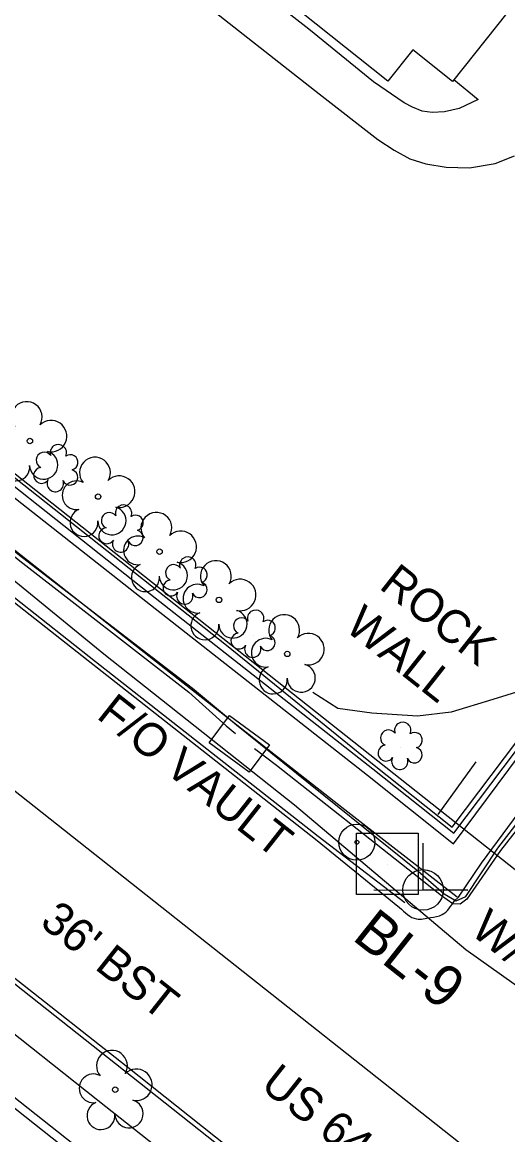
# Model space of a CAD drawing. Extents: x 553786 to 558838, y 502329 to 507342.
# Drawn here: x 557994.4 to 558052.9, y 506811.5 to 506945.6 of the extents above; entities that cross this region are included whole.
import ezdxf

# ---------------------------------------------------------------- set-up
doc = ezdxf.new("R2010")
doc.units = 0
for name, color, linetype in [('CTL Secondary Horizontal and Vertical Text', 7, 'Continuous'), ('Exist Building Text', 7, 'Continuous'), ('Exist Hydrographic Top of Bank', 7, 'Continuous'), ('Exist Other Culture Sign', 7, 'Continuous'), ('Exist Roads EOP Text', 7, 'Continuous'), ('Exist Utilities Power Joint Use Telephone CELL', 7, 'Continuous'), ('Exist Utilities Power Pole Text', 7, 'Continuous'), ('Exist Utilities Telephone Pedestal Text', 7, 'Continuous'), ('Exist Vegetation Shrub CELL', 7, 'Continuous'), ('Exist Vegetation Tree CELL', 7, 'Continuous'), ('Prop Conc Barrier Precast Reinforced Single Face', 7, 'Continuous'), ('Prop Drainage Structure Pipe Alternate 18in', 7, 'Continuous'), ('Prop Drainage Structure Pipe Alternate 24in', 7, 'Continuous'), ('Prop Drainage Structure Pipe Alternate 36in', 7, 'Continuous'), ('Prop Drainage Structure Pipe RCP 15in Class III Label', 7, 'Continuous'), ('Prop Drainage Structure Pipe Removal', 7, 'Continuous'), ('Prop Drainage Structure Plot Symbol 50 Scale', 7, 'Continuous'), ('Prop Drainage Structure Tops and Inverts LABEL', 7, 'Continuous'), ('Prop Earthen Structure Tail Ditch Label', 7, 'Continuous'), ('Prop Erosion Rip Rap Pad at Outlet Label', 7, 'Continuous'), ('Prop Erosion Rip Rap Pad Outlet for Jurisdictional Stream CELL', 7, 'Continuous'), ('Sheet Layout Plan Border', 7, 'Continuous')]:
    doc.layers.add(name, color=color, linetype=linetype)

# ---------------------------------------------------------------- blocks, each defined once
blk = doc.blocks.new('CTL SECONDARY HORIZONTAL AND VERTICAL')
at = {"layer": 'Prop Drainage Structure Pipe Alternate 18in'}
blk.add_line((0, 0), (0, 0), dxfattribs=at)
blk.add_lwpolyline([(-0.1043, 0.0004), (0.0005, 0.1052), (0.1055, 0.0002), (0.0007, -0.1047)], close=True, dxfattribs=at)

msp = doc.modelspace()

# ---------------------------------------------------------------- linework, layer by layer
at = {"layer": 'Exist Hydrographic Top of Bank'}
for points in [[(557856.85, 506988.5), (557862.75, 506983.23), (557868.63, 506978.6), (557878.14, 506971.36), (557896.54, 506957.15), (557914.4, 506942.99), (557918.21, 506940.13), (557926.2, 506934.16), (557933.53, 506928.45), (557955.59, 506911.14), (557976.56, 506894.77), (557994.07, 506880.65), (558014.46, 506864.85), (558018.93, 506860.79), (558020.07, 506859.85)], [(558096.18, 506904.57), (558085.41, 506890.53), (558073.86, 506875.13), (558061.3, 506857.61), (558052.02, 506845.74), (558047.95, 506839.9), (558047.16, 506839.27), (558046.26, 506839.33), (558044.9, 506840.27), (558041.6, 506842.91), (558025.03, 506855.98), (558022.36, 506858.02)]]:
    msp.add_lwpolyline(points, dxfattribs=at)
at = {"layer": 'Exist Other Culture Sign'}
msp.add_line((558044.49, 506850.11), (558049.1, 506856.42), dxfattribs=at)
at = {"layer": 'Exist Utilities Power Joint Use Telephone CELL'}
msp.add_line((558042.68, 506841), (558042.68, 506841), dxfattribs=at)
msp.add_lwpolyline([(558036.74, 506841), (558048.08, 506840.96), (558042.68, 506840.98), (558042.68, 506846.62)], dxfattribs=at)
msp.add_circle((558042.68, 506841), 2.45, dxfattribs=at)
at = {"layer": 'Exist Vegetation Shrub CELL'}
for p, q in [((557998.48, 506891.65), (557998.48, 506891.65)), ((558006.34, 506884.37), (558006.34, 506884.37)), ((558014.08, 506878.1), (558014.08, 506878.1)), ((558022.27, 506871.7), (558022.27, 506871.7)), ((558040, 506858.18), (558040, 506858.18))]:
    msp.add_line(p, q, dxfattribs=at)
for centre, radius, start, end in [((557997, 506892.78), 0.968, 35.8908, 245.4216), ((557998.71, 506893.69), 0.99, 334.8391, 200.4717), ((558000.15, 506892.52), 0.929, 284.4567, 126.0861), ((557996.68, 506890.95), 0.955, 95.1099, 327.9534), ((558000.12, 506890.72), 0.937, 204.9913, 73.4601), ((557998.35, 506889.97), 0.984, 151.2797, 21.387), ((558006.57, 506886.41), 0.99, 334.8391, 200.4717), ((558004.86, 506885.5), 0.968, 35.8908, 245.4216), ((558008.02, 506885.24), 0.929, 284.4567, 126.0861), ((558004.54, 506883.67), 0.955, 95.1099, 327.9534), ((558007.98, 506883.44), 0.937, 204.9913, 73.4601), ((558006.22, 506882.69), 0.984, 151.2797, 21.387), ((558014.31, 506880.14), 0.99, 334.8391, 200.4717), ((558012.6, 506879.23), 0.968, 35.8908, 245.4216), ((558015.75, 506878.97), 0.929, 284.4567, 126.0861), ((558012.28, 506877.39), 0.955, 95.1099, 327.9534), ((558015.72, 506877.17), 0.937, 204.9913, 73.4601), ((558013.95, 506876.42), 0.984, 151.2797, 21.387), ((558020.79, 506872.82), 0.968, 35.8908, 245.4216), ((558022.5, 506873.74), 0.99, 334.8391, 200.4717), ((558023.95, 506872.57), 0.929, 284.4567, 126.0861), ((558020.47, 506870.99), 0.955, 95.1099, 327.9534), ((558023.91, 506870.77), 0.937, 204.9913, 73.4601), ((558022.15, 506870.01), 0.984, 151.2797, 21.387), ((558038.52, 506859.31), 0.968, 35.8908, 245.4216), ((558040.23, 506860.22), 0.99, 334.8391, 200.4717), ((558041.67, 506859.05), 0.929, 284.4567, 126.0861), ((558038.2, 506857.48), 0.955, 95.1099, 327.9534), ((558041.64, 506857.25), 0.937, 204.9913, 73.4601), ((558039.87, 506856.5), 0.984, 151.2797, 21.387)]:
    msp.add_arc(centre, radius, start, end, dxfattribs=at)
at = {"layer": 'Exist Vegetation Tree CELL'}
for p, q in [((557995.28, 506895.1), (557995.28, 506895.1)), ((558003.5, 506888.4), (558003.5, 506888.4)), ((558010.91, 506881.76), (558010.91, 506881.76)), ((558018.08, 506875.95), (558018.08, 506875.95)), ((558026.31, 506869.44), (558026.31, 506869.44)), ((558005.56, 506816.93), (558005.56, 506816.93))]:
    msp.add_line(p, q, dxfattribs=at)
for centre in [(557995.28, 506895.1), (558003.5, 506888.4), (558010.91, 506881.76), (558018.08, 506875.95), (558026.31, 506869.44), (558005.56, 506816.93)]:
    msp.add_circle(centre, 0.326, dxfattribs=at)
for centre, radius, start, end in [((557994.89, 506897.98), 1.86, 330.1651, 219.7134), ((557997.83, 506895.69), 1.9, 257.1011, 134.1999), ((557996.95, 506892.2), 1.7, 181.2822, 74.56), ((557993.57, 506891.98), 1.69, 111.5671, 6.231), ((558003.12, 506891.28), 1.86, 330.1651, 219.7134), ((558000.9, 506888.56), 1.73, 62.6636, 279.3457), ((558006.05, 506888.99), 1.9, 257.1011, 134.1999), ((558005.17, 506885.5), 1.7, 181.2822, 74.56), ((558001.8, 506885.28), 1.69, 111.5671, 6.231), ((558010.53, 506884.63), 1.86, 330.1651, 219.7134), ((558008.3, 506881.91), 1.73, 62.6636, 279.3457), ((558013.46, 506882.35), 1.9, 257.1011, 134.1999), ((558012.58, 506878.86), 1.7, 181.2822, 74.56), ((558017.7, 506878.82), 1.86, 330.1651, 219.7134), ((558009.21, 506878.64), 1.69, 111.5671, 6.231), ((558015.48, 506876.1), 1.73, 62.6636, 279.3457), ((558020.63, 506876.54), 1.9, 257.1011, 134.1999), ((558016.38, 506872.83), 1.69, 111.5671, 6.231), ((558019.76, 506873.05), 1.7, 181.2822, 74.56), ((558025.93, 506872.31), 1.86, 330.1651, 219.7134), ((558023.71, 506869.59), 1.73, 62.6636, 279.3457), ((558028.86, 506870.02), 1.9, 257.1011, 134.1999), ((558027.99, 506866.54), 1.7, 181.2822, 74.56), ((558024.61, 506866.31), 1.69, 111.5671, 6.231), ((558005.17, 506819.8), 1.86, 330.1651, 219.7134), ((558002.95, 506817.09), 1.73, 62.6636, 279.3457), ((558008.11, 506817.52), 1.9, 257.1011, 134.1999), ((558003.85, 506813.81), 1.69, 111.5671, 6.231), ((558007.23, 506814.03), 1.7, 181.2822, 74.56)]:
    msp.add_arc(centre, radius, start, end, dxfattribs=at)
at = {"layer": 'Prop Conc Barrier Precast Reinforced Single Face'}
for radius in [2.18, 0.24]:
    msp.add_circle((558034.7, 506846.75), radius, dxfattribs=at)
at = {"layer": 'Prop Drainage Structure Pipe Alternate 24in'}
msp.add_lwpolyline([(557845.69, 506993.37), (557855.75, 506986.62), (557869.84, 506974.89), (557876.45, 506969.33), (557892.06, 506957.08), (557902.01, 506949.64), (557915.47, 506937.98), (557924.37, 506930.81), (557938.46, 506921.5), (557953.93, 506908.29), (557964.24, 506899.59), (557986.93, 506883.54), (558004.19, 506869.47), (558027.2, 506851.25), (558047.83, 506833.84), (558061.02, 506824.48), (558076.77, 506810.62)], dxfattribs=at)
at = {"layer": 'Prop Drainage Structure Pipe Alternate 36in'}
for points in [[(557916.08, 506936.41), (557946.5, 506912.62), (557973.51, 506891.25), (558002.86, 506868.21), (558029.73, 506847.12), (558039.84, 506838.9)], [(557878.13, 506922), (557894.48, 506909.1), (557907.23, 506898.73), (557917, 506890.97), (557923.77, 506885.53), (557951.03, 506863.87), (557979.95, 506840.98), (558006.9, 506819.81), (558036.05, 506796.63), (558062.95, 506775.43), (558090.82, 506753.42), (558116.25, 506733.52), (558143.62, 506712.08), (558171.08, 506690.66), (558198.28, 506669.29), (558207.88, 506661.69), (558209.59, 506660.42), (558224.39, 506648.76), (558226.33, 506647.34), (558227.82, 506646.26), (558237.47, 506638.73)], [(558046.46, 506839.7), (558046.94, 506840.11), (558049.72, 506844.23), (558069.59, 506871.09), (558093.92, 506903.83)]]:
    msp.add_lwpolyline(points, dxfattribs=at)
msp.add_spline([(558039.84, 506838.9), (558041.88, 506837.51), (558043.57, 506837.66), (558044.97, 506838.02), (558046.46, 506839.7)], degree=3, dxfattribs=at)
at = {"layer": 'Prop Drainage Structure Pipe RCP 15in Class III Label'}
for p, q in [((557895.37, 506968.71), (558060.43, 506838.2)), ((557858.16, 506921.65), (558370.6, 506516.46))]:
    msp.add_line(p, q, dxfattribs=at)
at = {"layer": 'Prop Drainage Structure Pipe Removal'}
msp.add_lwpolyline([(558019.35, 506862.03), (558024.16, 506858.5), (558021.72, 506855.18), (558016.91, 506858.72)], close=True, dxfattribs=at)
at = {"layer": 'Prop Drainage Structure Plot Symbol 50 Scale'}
for points in [[(557919.06, 506948.24), (557922.71, 506945.26), (557953.29, 506921.31), (557980.55, 506899.78), (558009.82, 506876.64), (558036.62, 506855.58), (558046.41, 506847.86), (558065.86, 506873.57), (558090.57, 506906.94)], [(557922.12, 506944.32), (557952.57, 506920.33), (557979.86, 506898.9), (558009.24, 506875.81), (558036, 506854.83), (558046.36, 506846.55), (558066.23, 506873.28), (558091.01, 506906.55)], [(557919.27, 506940.33), (557949.6, 506916.46), (557976.79, 506895.07), (558006.08, 506872), (558032.88, 506850.96), (558046.78, 506840.15)], [(557916.91, 506890.83), (557913.67, 506886.64), (557920.27, 506881.4), (557947.66, 506859.59), (557976.5, 506837.03), (558003.45, 506815.65), (558019.24, 506803.2), (558032.66, 506792.68), (558059.63, 506771.23), (558087.55, 506749.44), (558105.96, 506734.98), (558113.13, 506729.32), (558140.14, 506708.15), (558167.94, 506686.49), (558184.2, 506673.7), (558194.99, 506665.18), (558207.14, 506655.66)], [(557904.44, 506874.81), (557910.05, 506881.91), (557916.36, 506876.99), (557943.89, 506855.21), (557972.49, 506832.52), (557999.69, 506811.03), (558013.53, 506800.08), (557998.19, 506780.38)]]:
    msp.add_lwpolyline(points, dxfattribs=at)
at = {"layer": 'Prop Drainage Structure Tops and Inverts LABEL'}
for points in [[(557916.17, 506936.95), (557946.72, 506913.11), (557973.85, 506891.67), (558003.2, 506868.53), (558030.04, 506847.48), (558040.49, 506839.47)], [(557917.43, 506890.02), (557923.46, 506885.09), (557950.76, 506863.39), (557979.57, 506840.67), (558006.57, 506819.34), (558035.73, 506796.23), (558062.67, 506775.06), (558090.32, 506753.15), (558115.96, 506733.08), (558143.27, 506711.66), (558170.75, 506690.26), (558197.99, 506668.87)]]:
    msp.add_lwpolyline(points, dxfattribs=at)
at = {"layer": 'Prop Earthen Structure Tail Ditch Label'}
for points in [[(558049.34, 506936.25), (558047.03, 506935.15), (558045.27, 506934.78), (558043.76, 506934.69), (558042.59, 506934.85), (558041.39, 506935.34), (558040.39, 506935.86), (558036.72, 506938.38), (558028.91, 506944.72), (558017.52, 506953.6), (558000, 506967.38)], [(557997.15, 506962.46), (558004.77, 506956.8), (558014.99, 506948.88), (558030.14, 506936.93), (558037.21, 506931.45), (558039.21, 506930.15), (558041.08, 506929.1), (558043.03, 506928.51), (558045.45, 506928.09), (558048.29, 506928), (558051.36, 506928.52), (558053.7, 506929.46)], [(558046.4, 506938.66), (558049.34, 506936.25)]]:
    msp.add_lwpolyline(points, dxfattribs=at)
at = {"layer": 'Prop Erosion Rip Rap Pad at Outlet Label'}
msp.add_lwpolyline([(557857.05, 506988.86), (557863.23, 506983.7), (557869.01, 506978.89), (557878.54, 506971.89), (557896.85, 506957.45), (557914.71, 506943.34), (557918.49, 506940.45), (557926.29, 506934.53), (557933.92, 506928.9), (557955.79, 506911.24), (557976.71, 506895.04), (557994.4, 506881.05), (558014.89, 506865.32), (558020.17, 506860.91), (558025.78, 506856.39), (558042.04, 506843.29), (558045.22, 506840.51), (558046.67, 506839.7), (558047.84, 506840.22), (558051.69, 506846.05), (558060.93, 506858.01), (558073.7, 506875.17), (558085.11, 506890.94), (558095.71, 506904.88)], dxfattribs=at)
at = {"layer": 'Prop Erosion Rip Rap Pad Outlet for Jurisdictional Stream CELL'}
for points in [[(558063.55, 506960.23), (558046.22, 506938.44), (558041.45, 506942.23), (558038.45, 506938.47), (557995.24, 506972.84), (557977.21, 506950.18), (557953.45, 506969.09), (557970.42, 506990.42), (557958.31, 507000.06), (557953.22, 506993.66), (557948.01, 506997.8), (557946.39, 506995.77), (557942.04, 506999.24), (557938.7, 506995.04), (557932.19, 507000.21), (557923.74, 506989.58), (557919.56, 506992.91), (557918.1, 506990.95), (557914.21, 506993.89), (557911.15, 506989.83)], [(557963.7, 506995.77), (557962.37, 506993.93), (557955.95, 506985.59), (557952.46, 506988.37), (557944.81, 506994.02), (557928.61, 506973.52), (557915.42, 506956.75), (557915.8, 506950.71), (557916.56, 506949.58), (557917.54, 506950.72), (557938.77, 506933.84), (557963.87, 506914.19), (557993.59, 506890.59), (558018.99, 506870.49), (558036.79, 506856.02), (558046.2, 506848.57), (558054.11, 506859.05), (558064.03, 506872.32), (558076.88, 506889.36), (558090.93, 506908.65), (558093.87, 506912.53), (558091.75, 506915.66)], [(558057.34, 506865.86), (558051.08, 506863.96), (558046.07, 506862.41), (558042.02, 506861.95), (558036.49, 506862.31), (558032.39, 506862.88), (558029.39, 506864.81)]]:
    msp.add_lwpolyline(points, dxfattribs=at)
at = {"layer": 'Sheet Layout Plan Border'}
msp.add_line((557876.77, 506945.18), (558407.17, 506525.79), dxfattribs=at)

# ---------------------------------------------------------------- block references
at = {"layer": 'Prop Drainage Structure Pipe Alternate 18in', "xscale": 50, "yscale": 49.99999999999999, "rotation": 44.99999999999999}
msp.add_blockref('CTL SECONDARY HORIZONTAL AND VERTICAL', (558038.37, 506844.11), dxfattribs=at)

# ---------------------------------------------------------------- texts
at = {"layer": 'CTL Secondary Horizontal and Vertical Text'}
msp.add_text('BL-9', height=5, rotation=321.6667, dxfattribs=at).set_placement((558034, 506835.1))
at = {"layer": 'Exist Building Text'}
for s, p in [('ROCK', (558037.25, 506877.42)), ('WALL', (558033.09, 506872.42))]:
    msp.add_text(s, height=4, rotation=321.6667, dxfattribs=at).set_placement(p)
at = {"layer": 'Exist Roads EOP Text'}
for s, p in [("36' BST", (557996.33, 506836.82)), ('US 64 BUS.  (HIAWASSEE ST.)', (558022.92, 506817.17))]:
    msp.add_text(s, height=4, rotation=321.6344, dxfattribs=at).set_placement(p)
at = {"layer": 'Exist Utilities Power Pole Text'}
msp.add_text('W/ LT', height=4, rotation=321.6667, dxfattribs=at).set_placement((558048.22, 506835.81))
at = {"layer": 'Exist Utilities Telephone Pedestal Text'}
msp.add_text('F/O VAULT', height=4, rotation=321.6667, dxfattribs=at).set_placement((558003.18, 506861.79))

doc.saveas('drawing.dxf')
